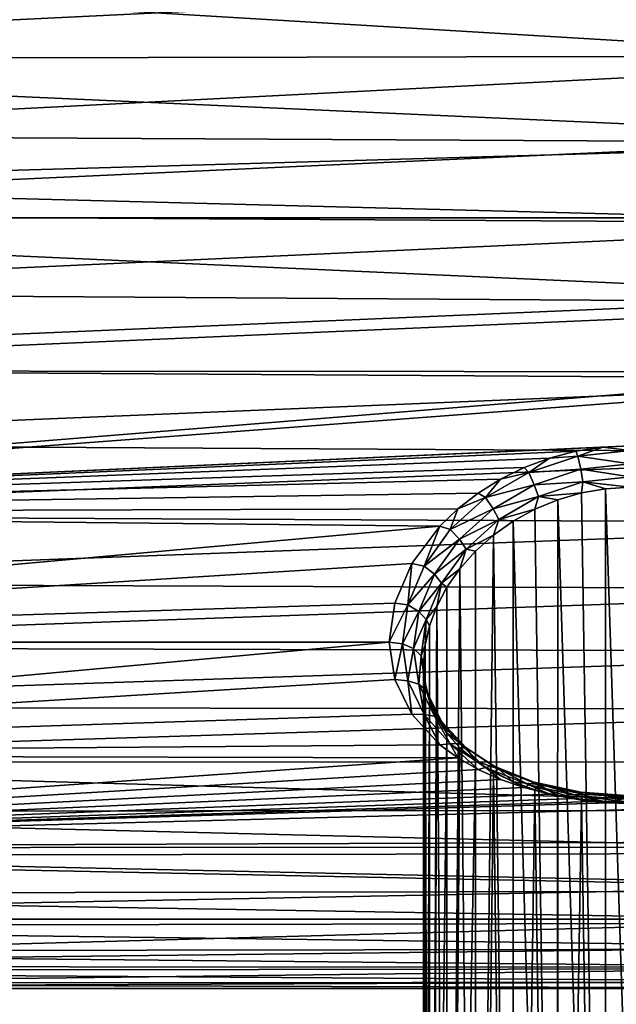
# Model space of a CAD drawing. Header units: metres. Extents: x -40 to 117, y -433 to 89.
# Tile 650 of 656: x 86 to 103, y -29 to 0. Entities that reach past the tile are written whole.
import ezdxf

# ---------------------------------------------------------------- set-up
doc = ezdxf.new("R2010")
doc.units = ezdxf.units.M
doc.layers.add('solid_506114_24501146_01', color=7, linetype='CONTINUOUS')

msp = doc.modelspace()

# ---------------------------------------------------------------- linework, layer by layer
at = {"layer": 'solid_506114_24501146_01'}
for points in [[(113.332825, 1.26264, 80.225372), (62.77446, 3.423101, 80.045204), (62.099674, -1.233413, 80.226944)], [(112.939919, -1.124498, 80.231483), (113.332825, 1.26264, 80.225372), (62.099674, -1.233413, 80.226944)], [(71.080322, -3.429389, 23.96229), (71.755104, 1.227125, 23.780548), (113.332825, -1.268915, 23.782118)], [(71.755104, 1.227125, 23.780548), (112.939911, 1.118223, 23.776012), (113.332825, -1.268915, 23.782118)], [(112.563461, -3.495434, 80.037056), (112.939919, -1.124498, 80.231483), (62.099674, -1.233413, 80.226944)], [(112.563461, -3.495434, 80.037056), (62.099674, -1.233413, 80.226944), (61.558411, -5.835901, 79.64505)], [(71.080322, -3.429389, 23.96229), (113.332825, -1.268915, 23.782118), (113.729645, -3.64903, 23.99)], [(70.843666, -4.881243, 24.178101), (71.080322, -3.429389, 23.96229), (113.729645, -3.64903, 23.99)], [(112.214508, -5.828621, 79.646584), (112.563461, -3.495434, 80.037056), (61.558411, -5.835901, 79.64505)], [(70.843666, -4.881243, 24.178101), (113.729645, -3.64903, 23.99), (114.11805, -5.999002, 24.397367)], [(70.697945, -5.738422, 24.342058), (70.843666, -4.881243, 24.178101), (114.11805, -5.999002, 24.397367)], [(111.903519, -8.104675, 79.067146), (61.558411, -5.835901, 79.64505), (61.163124, -10.265088, 78.32399)], [(111.903519, -8.104675, 79.067146), (112.214508, -5.828621, 79.646584), (61.558411, -5.835901, 79.64505)], [(70.288704, -8.013167, 24.91312), (70.697945, -5.738422, 24.342058), (114.11805, -5.999002, 24.397367)], [(70.288704, -8.013167, 24.91312), (114.11805, -5.999002, 24.397367), (114.486732, -8.297196, 24.998726)], [(111.638756, -10.307378, 78.307457), (111.903519, -8.104675, 79.067146), (61.163124, -10.265088, 78.32399)], [(69.855408, -10.237375, 25.67272), (70.288704, -8.013167, 24.91312), (114.486732, -8.297196, 24.998726)], [(69.855408, -10.237375, 25.67272), (114.486732, -8.297196, 24.998726), (114.824966, -10.524074, 25.785957)], [(111.638756, -10.307378, 78.307457), (61.163124, -10.265088, 78.32399), (60.922604, -14.407715, 76.305412)], [(69.400894, -12.394862, 26.616589), (69.855408, -10.237375, 25.67272), (114.824966, -10.524074, 25.785957)], [(111.607498, -10.592799, 78.193855), (111.638756, -10.307378, 78.307457), (60.922604, -14.407715, 76.305412)], [(69.400894, -12.394862, 26.616589), (114.824966, -10.524074, 25.785957), (115.124313, -12.663149, 26.749306)], [(111.607498, -10.592799, 78.193855), (60.922604, -14.407715, 76.305412), (103.845078, -12.455299, 77.361313)], [(60.922604, -14.407715, 76.305412), (103.053444, -12.495329, 77.341621), (103.845078, -12.455299, 77.361313)], [(60.922604, -14.407715, 76.305412), (102.271034, -12.614994, 77.282272), (103.053444, -12.495329, 77.341621)], [(68.928383, -14.469696, 27.73893), (69.400894, -12.394862, 26.616589), (115.124313, -12.663149, 26.749306)], [(102.328308, -12.758334, 77.225677), (103.053444, -12.495329, 77.341621), (102.271034, -12.614994, 77.282272)], [(102.328308, -12.758334, 77.225677), (103.845093, -12.595386, 77.305267), (103.053444, -12.495329, 77.341621)], [(103.845093, -12.595386, 77.305267), (103.845078, -12.455299, 77.361313), (103.053444, -12.495329, 77.341621)], [(60.922604, -14.407715, 76.305412), (101.506882, -12.812394, 77.182816), (102.271034, -12.614994, 77.282272)], [(60.922604, -14.407715, 76.305412), (100.771057, -13.084376, 77.042595), (101.506882, -12.812394, 77.182816)], [(68.928383, -14.469696, 27.73893), (115.124313, -12.663149, 26.749306), (115.377655, -14.700899, 27.878273)], [(100.903374, -13.229447, 76.988777), (101.506882, -12.812394, 77.182816), (100.771057, -13.084376, 77.042595)], [(100.903374, -13.229447, 76.988777), (102.328308, -12.758334, 77.225677), (101.506882, -12.812394, 77.182816)], [(102.411644, -13.138227, 77.189842), (102.328308, -12.758334, 77.225677), (100.903374, -13.229447, 76.988777)], [(102.328308, -12.758334, 77.225677), (102.271034, -12.614994, 77.282272), (101.506882, -12.812394, 77.182816)], [(103.845093, -12.983644, 77.262817), (103.845093, -12.595386, 77.305267), (102.328308, -12.758334, 77.225677)], [(102.411644, -13.138227, 77.189842), (103.845093, -12.983644, 77.262817), (102.328308, -12.758334, 77.225677)], [(60.922604, -14.407715, 76.305412), (100.07431, -13.425623, 76.861336), (100.771057, -13.084376, 77.042595)], [(100.903374, -13.229447, 76.988777), (100.771057, -13.084376, 77.042595), (100.07431, -13.425623, 76.861336)], [(101.062454, -13.585755, 76.971855), (102.411644, -13.138227, 77.189842), (100.903374, -13.229447, 76.988777)], [(102.476616, -13.505754, 77.304939), (102.411644, -13.138227, 77.189842), (101.062454, -13.585755, 76.971855)], [(103.845093, -13.358546, 77.372322), (103.845093, -12.983644, 77.262817), (102.411644, -13.138227, 77.189842)], [(102.476616, -13.505754, 77.304939), (103.845093, -13.358546, 77.372322), (102.411644, -13.138227, 77.189842)], [(60.922604, -14.407715, 76.305412), (99.426643, -13.829473, 76.638992), (100.07431, -13.425623, 76.861336)], [(99.647522, -13.961878, 76.59935), (100.07431, -13.425623, 76.861336), (99.426643, -13.829473, 76.638992)], [(99.647522, -13.961878, 76.59935), (100.903374, -13.229447, 76.988777), (100.07431, -13.425623, 76.861336)], [(101.062454, -13.585755, 76.971855), (100.903374, -13.229447, 76.988777), (99.647522, -13.961878, 76.59935)], [(102.476616, -13.505754, 77.304939), (103.84507, -13.662104, 77.616203), (103.845093, -13.358546, 77.372322)], [(99.869339, -14.283134, 76.611153), (101.062454, -13.585755, 76.971855), (99.647522, -13.961878, 76.59935)], [(101.184105, -13.93313, 77.102547), (101.062454, -13.585755, 76.971855), (99.869339, -14.283134, 76.611153)], [(101.184105, -13.93313, 77.102547), (102.476616, -13.505754, 77.304939), (101.062454, -13.585755, 76.971855)], [(101.184105, -13.93313, 77.102547), (102.430351, -13.822507, 77.544174), (102.476616, -13.505754, 77.304939)], [(102.476616, -13.505754, 77.304939), (102.430351, -13.822507, 77.544174), (103.134026, -13.70226, 77.598282)], [(103.134026, -13.70226, 77.598282), (102.430351, -13.822507, 77.544174), (103.121849, -57.790791, 130.138657)], [(102.476616, -13.505754, 77.304939), (103.134026, -13.70226, 77.598282), (103.84507, -13.662104, 77.616203)], [(103.134026, -13.70226, 77.598282), (103.121849, -57.790791, 130.138657), (104.568336, -57.790791, 130.138657)], [(103.84507, -13.662104, 77.616203), (103.134026, -13.70226, 77.598282), (104.568336, -57.790791, 130.138657)], [(60.922604, -14.407715, 76.305412), (98.837761, -14.287229, 76.376427), (99.426643, -13.829473, 76.638992)], [(98.618004, -14.892952, 76.063942), (99.647522, -13.961878, 76.59935), (98.837761, -14.287229, 76.376427)], [(99.869339, -14.283134, 76.611153), (99.647522, -13.961878, 76.59935), (98.618004, -14.892952, 76.063942)], [(99.647522, -13.961878, 76.59935), (99.426643, -13.829473, 76.638992), (98.837761, -14.287229, 76.376427)], [(100.03405, -14.602408, 76.764404), (101.184105, -13.93313, 77.102547), (99.869339, -14.283134, 76.611153)], [(100.03405, -14.602408, 76.764404), (101.078995, -14.297145, 77.321892), (101.184105, -13.93313, 77.102547)], [(101.184105, -13.93313, 77.102547), (101.078995, -14.297145, 77.321892), (101.742165, -14.021606, 77.452545)], [(101.184105, -13.93313, 77.102547), (101.742165, -14.021606, 77.452545), (102.430351, -13.822507, 77.544174)], [(102.430351, -13.822507, 77.544174), (101.742165, -14.021606, 77.452545), (103.121849, -57.790791, 130.138657)], [(60.922604, -14.407715, 76.305412), (98.31646, -14.788631, 76.075554), (98.837761, -14.287229, 76.376427)], [(98.618004, -14.892952, 76.063942), (98.837761, -14.287229, 76.376427), (98.31646, -14.788631, 76.075554)], [(98.887115, -15.172062, 76.111122), (99.869339, -14.283134, 76.611153), (98.618004, -14.892952, 76.063942)], [(100.03405, -14.602408, 76.764404), (99.869339, -14.283134, 76.611153), (98.887115, -15.172062, 76.111122)], [(100.03405, -14.602408, 76.764404), (100.451675, -14.64433, 77.150475), (101.078995, -14.297145, 77.321892)], [(101.078995, -14.297145, 77.321892), (100.451675, -14.64433, 77.150475), (101.717422, -58.055969, 129.916153)], [(101.742165, -14.021606, 77.452545), (101.078995, -14.297145, 77.321892), (101.717422, -58.055969, 129.916153)], [(101.742165, -14.021606, 77.452545), (101.717422, -58.055969, 129.916153), (103.121849, -57.790791, 130.138657)], [(60.922604, -14.407715, 76.305412), (60.841869, -18.161894, 73.644501), (98.31646, -14.788631, 76.075554)], [(68.441254, -16.446392, 29.032413), (68.928383, -14.469696, 27.73893), (115.377655, -14.700899, 27.878273)], [(97.500801, -15.880342, 75.369896), (98.31646, -14.788631, 76.075554), (60.841869, -18.161894, 73.644501)], [(68.441254, -16.446392, 29.032413), (115.377655, -14.700899, 27.878273), (115.579559, -16.626329, 29.162289)], [(97.855019, -15.955165, 75.39151), (98.31646, -14.788631, 76.075554), (97.500801, -15.880342, 75.369896)], [(97.855019, -15.955165, 75.39151), (98.618004, -14.892952, 76.063942), (98.31646, -14.788631, 76.075554)], [(99.080025, -15.460679, 76.290115), (100.03405, -14.602408, 76.764404), (98.887115, -15.172062, 76.111122)], [(99.080025, -15.460679, 76.290115), (99.871872, -15.055795, 76.937248), (100.03405, -14.602408, 76.764404)], [(100.03405, -14.602408, 76.764404), (99.871872, -15.055795, 76.937248), (100.451675, -14.64433, 77.150475)], [(100.451675, -14.64433, 77.150475), (99.871872, -15.055795, 76.937248), (100.436676, -58.570904, 129.48407)], [(100.451675, -14.64433, 77.150475), (100.436676, -58.570904, 129.48407), (101.717422, -58.055969, 129.916153)], [(98.887115, -15.172062, 76.111122), (98.618004, -14.892952, 76.063942), (97.855019, -15.955165, 75.39151)], [(99.080025, -15.460679, 76.290115), (99.350861, -15.521714, 76.682312), (99.871872, -15.055795, 76.937248)], [(99.871872, -15.055795, 76.937248), (99.350861, -15.521714, 76.682312), (99.354012, -59.305668, 128.867523)], [(99.871872, -15.055795, 76.937248), (99.354012, -59.305668, 128.867523), (100.436676, -58.570904, 129.48407)], [(98.156013, -16.188679, 75.477646), (98.887115, -15.172062, 76.111122), (97.855019, -15.955165, 75.39151)], [(99.080025, -15.460679, 76.290115), (98.887115, -15.172062, 76.111122), (98.156013, -16.188679, 75.477646)], [(98.364388, -16.448074, 75.682198), (99.080025, -15.460679, 76.290115), (98.156013, -16.188679, 75.477646)], [(98.364388, -16.448074, 75.682198), (98.898438, -16.030188, 76.386757), (99.080025, -15.460679, 76.290115)], [(99.080025, -15.460679, 76.290115), (98.898438, -16.030188, 76.386757), (99.350861, -15.521714, 76.682312)], [(99.350861, -15.521714, 76.682312), (98.898438, -16.030188, 76.386757), (99.354012, -59.305668, 128.867523)], [(97.007431, -17.029156, 74.546539), (97.500801, -15.880342, 75.369896), (60.841869, -18.161894, 73.644501)], [(97.386024, -17.081757, 74.596626), (97.500801, -15.880342, 75.369896), (97.007431, -17.029156, 74.546539)], [(97.386024, -17.081757, 74.596626), (97.855019, -15.955165, 75.39151), (97.500801, -15.880342, 75.369896)], [(98.156013, -16.188679, 75.477646), (97.855019, -15.955165, 75.39151), (97.386024, -17.081757, 74.596626)], [(97.704994, -17.268476, 74.7229), (98.156013, -16.188679, 75.477646), (97.386024, -17.081757, 74.596626)], [(98.364388, -16.448074, 75.682198), (98.156013, -16.188679, 75.477646), (97.704994, -17.268476, 74.7229)], [(98.364388, -16.448074, 75.682198), (98.52198, -16.568911, 76.05304), (98.898438, -16.030188, 76.386757)], [(98.898438, -16.030188, 76.386757), (98.52198, -16.568911, 76.05304), (98.532349, -60.21756, 128.102356)], [(98.898438, -16.030188, 76.386757), (98.532349, -60.21756, 128.102356), (99.354012, -59.305668, 128.867523)], [(67.942917, -18.310106, 30.488226), (68.441254, -16.446392, 29.032413), (115.579559, -16.626329, 29.162289)], [(97.920082, -17.501625, 74.950783), (98.364388, -16.448074, 75.682198), (97.704994, -17.268476, 74.7229)], [(97.920082, -17.501625, 74.950783), (98.226418, -17.125883, 75.684433), (98.364388, -16.448074, 75.682198)], [(98.364388, -16.448074, 75.682198), (98.226418, -17.125883, 75.684433), (98.52198, -16.568911, 76.05304)], [(98.52198, -16.568911, 76.05304), (98.226418, -17.125883, 75.684433), (98.532349, -60.21756, 128.102356)], [(67.942917, -18.310106, 30.488226), (115.579559, -16.626329, 29.162289), (115.726334, -18.430529, 30.591274)], [(97.007431, -17.029156, 74.546539), (60.841869, -18.161894, 73.644501), (96.845093, -18.161894, 73.644501)], [(97.386024, -17.081757, 74.596626), (97.007431, -17.029156, 74.546539), (96.845093, -18.161894, 73.644501)], [(97.227791, -18.210814, 73.702805), (97.386024, -17.081757, 74.596626), (96.845093, -18.161894, 73.644501)], [(97.704994, -17.268476, 74.7229), (97.386024, -17.081757, 74.596626), (97.227791, -18.210814, 73.702805)], [(97.920082, -17.501625, 74.950783), (98.014481, -17.690229, 75.284729), (98.226418, -17.125883, 75.684433)], [(98.226418, -17.125883, 75.684433), (98.014481, -17.690229, 75.284729), (98.01944, -61.25359, 127.233032)], [(98.226418, -17.125883, 75.684433), (98.01944, -61.25359, 127.233032), (98.532349, -60.21756, 128.102356)], [(97.552498, -18.35033, 73.869072), (97.704994, -17.268476, 74.7229), (97.227791, -18.210814, 73.702805)], [(97.920082, -17.501625, 74.950783), (97.704994, -17.268476, 74.7229), (97.552498, -18.35033, 73.869072)], [(97.769302, -18.559158, 74.117943), (97.920082, -17.501625, 74.950783), (97.552498, -18.35033, 73.869072)], [(97.769302, -18.559158, 74.117943), (97.887321, -18.25272, 74.858307), (97.920082, -17.501625, 74.950783)], [(97.920082, -17.501625, 74.950783), (97.887321, -18.25272, 74.858307), (98.014481, -17.690229, 75.284729)], [(98.014481, -17.690229, 75.284729), (97.887321, -18.25272, 74.858307), (98.01944, -61.25359, 127.233032)], [(60.841869, -18.161894, 73.644501), (60.922615, -21.434446, 70.409233), (96.845093, -18.161894, 73.644501)], [(60.922615, -21.434446, 70.409233), (97.007454, -19.247004, 72.685532), (96.845093, -18.161894, 73.644501)], [(67.437164, -20.046768, 32.096069), (67.942917, -18.310106, 30.488226), (115.726334, -18.430529, 30.591274)], [(97.227791, -18.210814, 73.702805), (96.845093, -18.161894, 73.644501), (97.007454, -19.247004, 72.685532)], [(97.386024, -19.287121, 72.746101), (97.227791, -18.210814, 73.702805), (97.007454, -19.247004, 72.685532)], [(97.386024, -19.287121, 72.746101), (97.552498, -18.35033, 73.869072), (97.227791, -18.210814, 73.702805)], [(97.769302, -18.559158, 74.117943), (97.845093, -18.804682, 74.410545), (97.887321, -18.25272, 74.858307)], [(97.887321, -18.25272, 74.858307), (97.845093, -18.804682, 74.410545), (98.01944, -61.25359, 127.233032)], [(67.437164, -20.046768, 32.096069), (115.726334, -18.430529, 30.591274), (115.815323, -20.106066, 32.155949)], [(97.704994, -19.379053, 72.951912), (97.552498, -18.35033, 73.869072), (97.386024, -19.287121, 72.746101)], [(97.704994, -19.379053, 72.951912), (97.769302, -18.559158, 74.117943), (97.552498, -18.35033, 73.869072)], [(97.920082, -19.56299, 73.221092), (97.769302, -18.559158, 74.117943), (97.704994, -19.379053, 72.951912)], [(97.920082, -19.56299, 73.221092), (97.845093, -18.804682, 74.410545), (97.769302, -18.559158, 74.117943)], [(97.845093, -18.804682, 74.410545), (97.845093, -62.353542, 126.310059), (98.01944, -61.25359, 127.233032)], [(97.887321, -19.34149, 73.944725), (97.845093, -62.353542, 126.310059), (97.845093, -18.804682, 74.410545)], [(97.920082, -19.56299, 73.221092), (97.887321, -19.34149, 73.944725), (97.845093, -18.804682, 74.410545)], [(60.922615, -21.434446, 70.409233), (97.5009, -20.257408, 71.697075), (97.007454, -19.247004, 72.685532)], [(97.386024, -19.287121, 72.746101), (97.007454, -19.247004, 72.685532), (97.5009, -20.257408, 71.697075)], [(97.855019, -20.265556, 71.774658), (97.386024, -19.287121, 72.746101), (97.5009, -20.257408, 71.697075)], [(97.704994, -19.379053, 72.951912), (97.386024, -19.287121, 72.746101), (97.855019, -20.265556, 71.774658)], [(98.156021, -20.309837, 72.019577), (97.704994, -19.379053, 72.951912), (97.855019, -20.265556, 71.774658)], [(97.920082, -19.56299, 73.221092), (97.704994, -19.379053, 72.951912), (98.156021, -20.309837, 72.019577)], [(97.887321, -19.34149, 73.944725), (98.014496, -19.85914, 73.46479), (97.845093, -62.353542, 126.310059)], [(97.920082, -19.56299, 73.221092), (98.014496, -19.85914, 73.46479), (97.887321, -19.34149, 73.944725)], [(98.364395, -20.466242, 72.310555), (98.014496, -19.85914, 73.46479), (97.920082, -19.56299, 73.221092)], [(98.364395, -20.466242, 72.310555), (97.920082, -19.56299, 73.221092), (98.156021, -20.309837, 72.019577)], [(98.014496, -19.85914, 73.46479), (98.01944, -63.453495, 125.387085), (97.845093, -62.353542, 126.310059)], [(98.014496, -19.85914, 73.46479), (98.226463, -20.350817, 72.978378), (98.01944, -63.453495, 125.387085)], [(98.364395, -20.466242, 72.310555), (98.226463, -20.350817, 72.978378), (98.014496, -19.85914, 73.46479)], [(60.922615, -21.434446, 70.409233), (98.316574, -21.141865, 70.74453), (97.5009, -20.257408, 71.697075)], [(66.927574, -21.643349, 33.844341), (67.437164, -20.046768, 32.096069), (115.815323, -20.106066, 32.155949)], [(66.927574, -21.643349, 33.844341), (115.815323, -20.106066, 32.155949), (115.845062, -21.646093, 33.84761)], [(97.855019, -20.265556, 71.774658), (97.5009, -20.257408, 71.697075), (98.316574, -21.141865, 70.74453)], [(98.618011, -21.112226, 70.845345), (97.855019, -20.265556, 71.774658), (98.316574, -21.141865, 70.74453)], [(98.156021, -20.309837, 72.019577), (97.855019, -20.265556, 71.774658), (98.618011, -21.112226, 70.845345)], [(98.887123, -21.110226, 71.12841), (98.156021, -20.309837, 72.019577), (98.618011, -21.112226, 70.845345)], [(98.364395, -20.466242, 72.310555), (98.156021, -20.309837, 72.019577), (98.887123, -21.110226, 71.12841)], [(98.226463, -20.350817, 72.978378), (98.522057, -20.810564, 72.493843), (98.01944, -63.453495, 125.387085)], [(98.364395, -20.466242, 72.310555), (98.522057, -20.810564, 72.493843), (98.226463, -20.350817, 72.978378)], [(99.080032, -21.23638, 71.443726), (98.522057, -20.810564, 72.493843), (98.364395, -20.466242, 72.310555)], [(99.080032, -21.23638, 71.443726), (98.364395, -20.466242, 72.310555), (98.887123, -21.110226, 71.12841)], [(98.522057, -20.810564, 72.493843), (98.532349, -64.489525, 124.517754), (98.01944, -63.453495, 125.387085)], [(98.522057, -20.810564, 72.493843), (98.898544, -21.232761, 72.021248), (98.532349, -64.489525, 124.517754)], [(99.080032, -21.23638, 71.443726), (98.898544, -21.232761, 72.021248), (98.522057, -20.810564, 72.493843)], [(60.922615, -21.434446, 70.409233), (98.837875, -21.525213, 70.303009), (98.316574, -21.141865, 70.74453)], [(98.618011, -21.112226, 70.845345), (98.316574, -21.141865, 70.74453), (98.837875, -21.525213, 70.303009)], [(98.887123, -21.110226, 71.12841), (98.618011, -21.112226, 70.845345), (99.647522, -21.801184, 70.021393)], [(98.618011, -21.112226, 70.845345), (98.837875, -21.525213, 70.303009), (99.42675, -21.86326, 69.89782)], [(99.647522, -21.801184, 70.021393), (98.618011, -21.112226, 70.845345), (99.42675, -21.86326, 69.89782)], [(99.869347, -21.757019, 70.339821), (98.887123, -21.110226, 71.12841), (99.647522, -21.801184, 70.021393)], [(99.080032, -21.23638, 71.443726), (98.887123, -21.110226, 71.12841), (99.869347, -21.757019, 70.339821)], [(60.922615, -21.434446, 70.409233), (61.163158, -24.141785, 66.679871), (98.837875, -21.525213, 70.303009)], [(98.898544, -21.232761, 72.021248), (99.35099, -21.61211, 71.571831), (98.532349, -64.489525, 124.517754)], [(99.080032, -21.23638, 71.443726), (99.35099, -21.61211, 71.571831), (98.898544, -21.232761, 72.021248)], [(100.034058, -21.852495, 70.680855), (99.35099, -21.61211, 71.571831), (99.080032, -21.23638, 71.443726)], [(100.034058, -21.852495, 70.680855), (99.080032, -21.23638, 71.443726), (99.869347, -21.757019, 70.339821)], [(61.163158, -24.141785, 66.679871), (99.42675, -21.86326, 69.89782), (98.837875, -21.525213, 70.303009)], [(66.417976, -23.087946, 35.720184), (66.927574, -21.643349, 33.844341), (115.815147, -23.044128, 35.658241)], [(66.927574, -21.643349, 33.844341), (115.845062, -21.646093, 33.84761), (115.815147, -23.044128, 35.658241)], [(99.35099, -21.61211, 71.571831), (99.354012, -65.401421, 123.752586), (98.532349, -64.489525, 124.517754)], [(99.35099, -21.61211, 71.571831), (99.872017, -21.944061, 71.157272), (99.354012, -65.401421, 123.752586)], [(100.034058, -21.852495, 70.680855), (99.872017, -21.944061, 71.157272), (99.35099, -21.61211, 71.571831)], [(61.163158, -24.141785, 66.679871), (100.074409, -22.152338, 69.538734), (99.42675, -21.86326, 69.89782)], [(99.872017, -21.944061, 71.157272), (100.436676, -66.136185, 123.136047), (99.354012, -65.401421, 123.752586)], [(99.647522, -21.801184, 70.021393), (99.42675, -21.86326, 69.89782), (100.074409, -22.152338, 69.538734)], [(99.869347, -21.757019, 70.339821), (99.647522, -21.801184, 70.021393), (100.903381, -22.311874, 69.367714)], [(99.647522, -21.801184, 70.021393), (100.074409, -22.152338, 69.538734), (100.771141, -22.390089, 69.234161)], [(100.903381, -22.311874, 69.367714), (99.647522, -21.801184, 70.021393), (100.771141, -22.390089, 69.234161)], [(101.062462, -22.233332, 69.715668), (99.869347, -21.757019, 70.339821), (100.903381, -22.311874, 69.367714)], [(100.034058, -21.852495, 70.680855), (99.869347, -21.757019, 70.339821), (101.062462, -22.233332, 69.715668)], [(100.034058, -21.852495, 70.680855), (100.451828, -22.225483, 70.789101), (99.872017, -21.944061, 71.157272)], [(99.872017, -21.944061, 71.157272), (100.451828, -22.225483, 70.789101), (100.436676, -66.136185, 123.136047)], [(101.184113, -22.301718, 70.080467), (100.451828, -22.225483, 70.789101), (100.034058, -21.852495, 70.680855)], [(101.184113, -22.301718, 70.080467), (100.034058, -21.852495, 70.680855), (101.062462, -22.233332, 69.715668)], [(61.163158, -24.141785, 66.679871), (100.771141, -22.390089, 69.234161), (100.074409, -22.152338, 69.538734)], [(100.451828, -22.225483, 70.789101), (101.079147, -22.454573, 70.476974), (100.436676, -66.136185, 123.136047)], [(101.184113, -22.301718, 70.080467), (101.079147, -22.454573, 70.476974), (100.451828, -22.225483, 70.789101)], [(100.903381, -22.311874, 69.367714), (100.771141, -22.390089, 69.234161), (101.50695, -22.575401, 68.990677)], [(101.062462, -22.233332, 69.715668), (100.903381, -22.311874, 69.367714), (102.328316, -22.626982, 68.944893)], [(100.903381, -22.311874, 69.367714), (101.50695, -22.575401, 68.990677), (102.271095, -22.707613, 68.813553)], [(102.328316, -22.626982, 68.944893), (100.903381, -22.311874, 69.367714), (102.271095, -22.707613, 68.813553)], [(102.411644, -22.525723, 69.312798), (101.062462, -22.233332, 69.715668), (102.328316, -22.626982, 68.944893)], [(101.184113, -22.301718, 70.080467), (101.062462, -22.233332, 69.715668), (102.411644, -22.525723, 69.312798)], [(101.184113, -22.301718, 70.080467), (101.74231, -22.631065, 70.228333), (101.079147, -22.454573, 70.476974)], [(102.476616, -22.575254, 69.694733), (101.74231, -22.631065, 70.228333), (101.184113, -22.301718, 70.080467)], [(102.476616, -22.575254, 69.694733), (101.184113, -22.301718, 70.080467), (102.411644, -22.525723, 69.312798)], [(61.163158, -24.141785, 66.679871), (101.50695, -22.575401, 68.990677), (100.771141, -22.390089, 69.234161)], [(61.163158, -24.141785, 66.679871), (102.271095, -22.707613, 68.813553), (101.50695, -22.575401, 68.990677)], [(101.079147, -22.454573, 70.476974), (101.717422, -66.651115, 122.703964), (100.436676, -66.136185, 123.136047)], [(101.079147, -22.454573, 70.476974), (101.74231, -22.631065, 70.228333), (101.717422, -66.651115, 122.703964)], [(102.476616, -22.575254, 69.694733), (102.430473, -22.755863, 70.048187), (101.74231, -22.631065, 70.228333)], [(102.411644, -22.525723, 69.312798), (102.328316, -22.626982, 68.944893), (103.845093, -22.73366, 68.798241)], [(103.845093, -22.62443, 69.173233), (102.411644, -22.525723, 69.312798), (103.845093, -22.73366, 68.798241)], [(102.476616, -22.575254, 69.694733), (102.411644, -22.525723, 69.312798), (103.845093, -22.62443, 69.173233)], [(102.476616, -22.575254, 69.694733), (103.134117, -22.830017, 69.939178), (102.430473, -22.755863, 70.048187)], [(103.845093, -22.667175, 69.561455), (103.134117, -22.830017, 69.939178), (102.476616, -22.575254, 69.694733)], [(103.845093, -22.667175, 69.561455), (102.476616, -22.575254, 69.694733), (103.845093, -22.62443, 69.173233)], [(61.163158, -24.141785, 66.679871), (103.053482, -22.786835, 68.706017), (102.271095, -22.707613, 68.813553)], [(61.163158, -24.141785, 66.679871), (103.8451, -22.813181, 68.670021), (103.053482, -22.786835, 68.706017)], [(61.163158, -24.141785, 66.679871), (111.42659, -22.833227, 68.642555), (103.8451, -22.813181, 68.670021)], [(61.163158, -24.141785, 66.679871), (111.607513, -23.956564, 66.98027), (111.42659, -22.833227, 68.642555)], [(101.74231, -22.631065, 70.228333), (102.430473, -22.755863, 70.048187), (101.717422, -66.651115, 122.703964)], [(102.430473, -22.755863, 70.048187), (103.121849, -66.916298, 122.481453), (101.717422, -66.651115, 122.703964)], [(102.328316, -22.626982, 68.944893), (102.271095, -22.707613, 68.813553), (103.053482, -22.786835, 68.706017)], [(102.328316, -22.626982, 68.944893), (103.053482, -22.786835, 68.706017), (103.8451, -22.813181, 68.670021)], [(103.845093, -22.73366, 68.798241), (102.328316, -22.626982, 68.944893), (103.8451, -22.813181, 68.670021)], [(102.430473, -22.755863, 70.048187), (103.134117, -22.830017, 69.939178), (103.121849, -66.916298, 122.481453)], [(104.556107, -22.830015, 69.939178), (104.568336, -66.916298, 122.481453), (103.121849, -66.916298, 122.481453)], [(103.845116, -22.854637, 69.902756), (104.556107, -22.830015, 69.939178), (103.121849, -66.916298, 122.481453)], [(103.134117, -22.830017, 69.939178), (103.845116, -22.854637, 69.902756), (103.121849, -66.916298, 122.481453)], [(103.845093, -22.667175, 69.561455), (103.845116, -22.854637, 69.902756), (103.134117, -22.830017, 69.939178)], [(65.912201, -24.369944, 37.709637), (66.417976, -23.087946, 35.720184), (115.726006, -24.293453, 37.58004)], [(66.417976, -23.087946, 35.720184), (115.815147, -23.044128, 35.658241), (115.726006, -24.293453, 37.58004)], [(61.163158, -24.141785, 66.679871), (111.638611, -24.117188, 66.720253), (111.607513, -23.956564, 66.98027)], [(61.163158, -24.141785, 66.679871), (111.90329, -25.247757, 64.683342), (111.638611, -24.117188, 66.720253)], [(61.163158, -24.141785, 66.679871), (61.558475, -26.211905, 62.547153), (111.90329, -25.247757, 64.683342)], [(65.912201, -24.369944, 37.709637), (115.726006, -24.293453, 37.58004), (115.579117, -25.386751, 39.604755)], [(65.413849, -25.480162, 39.797844), (65.912201, -24.369944, 37.709637), (115.579117, -25.386751, 39.604755)], [(61.558475, -26.211905, 62.547153), (112.214203, -26.213634, 62.542854), (111.90329, -25.247757, 64.683342)], [(65.413849, -25.480162, 39.797844), (115.579117, -25.386751, 39.604755), (115.377136, -26.316254, 41.723534)], [(64.926689, -26.410896, 41.969151), (65.413849, -25.480162, 39.797844), (115.377136, -26.316254, 41.723534)], [(61.558475, -26.211905, 62.547153), (62.099785, -27.584116, 58.115414), (112.214203, -26.213634, 62.542854)], [(62.099785, -27.584116, 58.115414), (112.563087, -27.003418, 60.31324), (112.214203, -26.213634, 62.542854)], [(64.926689, -26.410896, 41.969151), (115.377136, -26.316254, 41.723534), (115.123756, -27.073633, 43.925934)], [(64.454155, -27.156034, 44.207401), (64.926689, -26.410896, 41.969151), (115.123756, -27.073633, 43.925934)], [(62.099785, -27.584116, 58.115414), (112.939484, -27.606749, 58.012371), (112.563087, -27.003418, 60.31324)], [(63.999611, -27.711048, 46.496067), (64.454155, -27.156034, 44.207401), (114.824409, -27.650417, 46.199371)], [(64.454155, -27.156034, 44.207401), (115.123756, -27.073633, 43.925934), (114.824409, -27.650417, 46.199371)], [(62.099785, -27.584116, 58.115414), (62.77462, -28.213604, 53.497879), (112.939484, -27.606749, 58.012371)], [(62.77462, -28.213604, 53.497879), (113.332344, -28.01545, 55.66069), (112.939484, -27.606749, 58.012371)], [(63.566292, -28.072992, 48.818459), (63.999611, -27.711048, 46.496067), (114.486176, -28.038603, 48.528755)], [(63.999611, -27.711048, 46.496067), (114.824409, -27.650417, 46.199371), (114.486176, -28.038603, 48.528755)], [(62.77462, -28.213604, 53.497879), (113.729134, -28.22426, 53.280888), (113.332344, -28.01545, 55.66069)], [(63.566292, -28.072992, 48.818459), (114.486176, -28.038603, 48.528755), (114.117516, -28.231422, 50.896149)], [(62.77462, -28.213604, 53.497879), (63.157024, -28.240479, 51.15789), (113.729134, -28.22426, 53.280888)], [(63.157024, -28.240479, 51.15789), (63.566292, -28.072992, 48.818459), (114.117516, -28.231422, 50.896149)], [(63.157024, -28.240479, 51.15789), (114.117516, -28.231422, 50.896149), (113.729134, -28.22426, 53.280888)]]:
    msp.add_3dface(points, dxfattribs=at)

doc.saveas('drawing.dxf')
